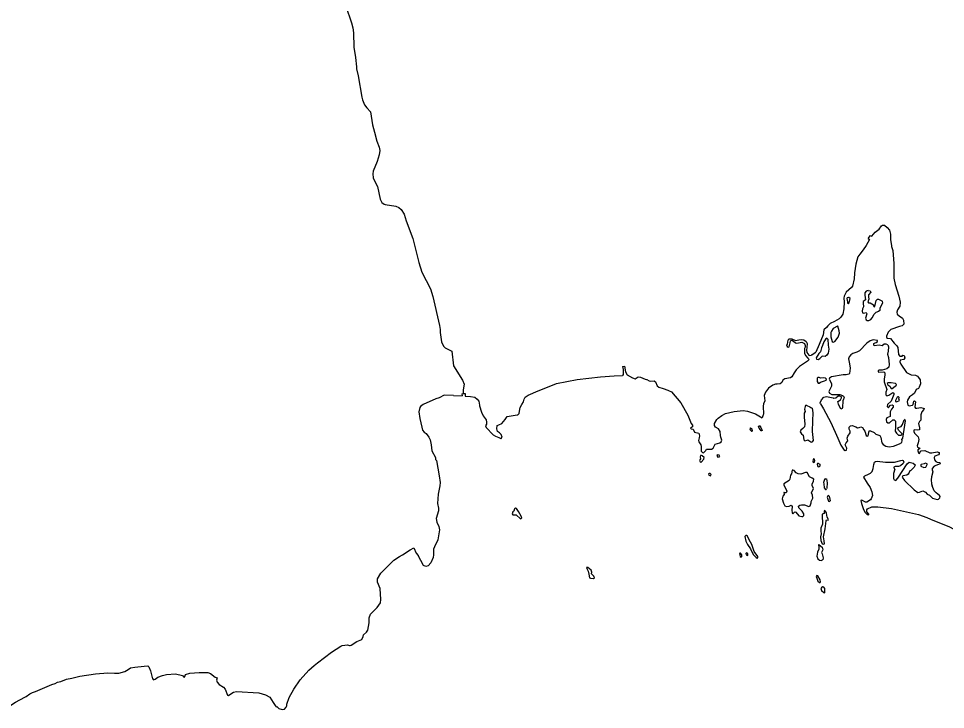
# Model space of a CAD drawing. Extents: x 0 to 2603, y -226 to 830.
# Drawn here: x 274.94 to 286.68, y 526.33 to 535.07 of the extents above; entities that cross this region are included whole.
import ezdxf

# ---------------------------------------------------------------- set-up
doc = ezdxf.new("R2010")
doc.units = 0
doc.layers.add('CT_TSH_Map_Town_Limits', color=7, linetype='Continuous')

msp = doc.modelspace()

# ---------------------------------------------------------------- linework, layer by layer
at = {"layer": 'CT_TSH_Map_Town_Limits'}
for points in [[(279.089, 535.227), (279.158, 535.013), (279.175, 534.95), (279.183, 534.889), (279.187, 534.707), (279.208, 534.576), (279.223, 534.458), (279.222, 534.432), (279.245, 534.342), (279.289, 534.074), (279.296, 534.038), (279.324, 533.978), (279.354, 533.938), (279.398, 533.89), (279.425, 533.724), (279.449, 533.63), (279.48, 533.519), (279.511, 533.441), (279.517, 533.4), (279.509, 533.343), (279.482, 533.258), (279.433, 533.138), (279.429, 533.103), (279.435, 533.052), (279.449, 533.017), (279.487, 532.945), (279.52, 532.784), (279.544, 532.74), (279.574, 532.719), (279.584, 532.715), (279.718, 532.694), (279.756, 532.679), (279.789, 532.651), (279.826, 532.592), (279.851, 532.508), (279.934, 532.287), (280.009, 531.983), (280.051, 531.858), (280.16, 531.649), (280.189, 531.55), (280.274, 531.185), (280.281, 531.134), (280.281, 531.097), (280.3, 530.976), (280.324, 530.921), (280.343, 530.902), (280.428, 530.86), (280.448, 530.674), (280.564, 530.493), (280.584, 530.441), (280.573, 530.372)], [(285.728, 532.324), (285.747, 532.313), (285.789, 532.364), (285.839, 532.405), (285.869, 532.444)], [(285.869, 532.444), (285.881, 532.456), (285.905, 532.452), (285.941, 532.424), (285.971, 532.389), (285.983, 532.342), (285.983, 532.326)], [(285.7, 532.284), (285.718, 532.273), (285.673, 532.196), (285.636, 532.142)], [(285.7, 532.284), (285.728, 532.324)], [(285.983, 532.326), (285.982, 532.271), (285.994, 532.191), (285.995, 532.185)], [(285.995, 532.185), (286.01, 532.135)], [(285.593, 532.087), (285.569, 532.055), (285.544, 531.961), (285.527, 531.852), (285.527, 531.845)], [(285.636, 532.142), (285.593, 532.087)], [(286.01, 532.135), (286.024, 531.968), (286.026, 531.782), (286.042, 531.705), (286.088, 531.556), (286.103, 531.478), (286.102, 531.431), (286.069, 531.384), (286.061, 531.353), (286.066, 531.327), (286.09, 531.306), (286.136, 531.277), (286.147, 531.25), (286.152, 531.203), (286.133, 531.185), (286.13, 531.181)], [(285.527, 531.845), (285.524, 531.775), (285.502, 531.681), (285.489, 531.664), (285.422, 531.608), (285.396, 531.554), (285.393, 531.531), (285.395, 531.485), (285.391, 531.397), (285.378, 531.326), (285.352, 531.29), (285.334, 531.268), (285.274, 531.236), (285.22, 531.209), (285.188, 531.18), (285.172, 531.158), (285.138, 531.129), (285.128, 531.066), (285.08, 530.943), (285.035, 530.847), (285.027, 530.839)], [(285.701, 531.627), (285.673, 531.617), (285.659, 531.598), (285.655, 531.57), (285.666, 531.508), (285.647, 531.495), (285.638, 531.489), (285.634, 531.466), (285.641, 531.422), (285.628, 531.394)], [(285.701, 531.627), (285.725, 531.621), (285.734, 531.607), (285.702, 531.573), (285.702, 531.549), (285.709, 531.518), (285.696, 531.483), (285.702, 531.473), (285.724, 531.471), (285.745, 531.457), (285.767, 531.445), (285.767, 531.432)], [(285.451, 531.538), (285.434, 531.536), (285.428, 531.524), (285.437, 531.484), (285.436, 531.466), (285.448, 531.462), (285.459, 531.472), (285.47, 531.528), (285.456, 531.539), (285.451, 531.538)], [(285.767, 531.432), (285.777, 531.422), (285.785, 531.423), (285.801, 531.5), (285.817, 531.517), (285.829, 531.518), (285.872, 531.498), (285.876, 531.493)], [(285.876, 531.493), (285.88, 531.467), (285.847, 531.405), (285.849, 531.376), (285.829, 531.361), (285.798, 531.35), (285.777, 531.328)], [(285.628, 531.394), (285.622, 531.366), (285.629, 531.345), (285.641, 531.342), (285.672, 531.349), (285.684, 531.333), (285.666, 531.278), (285.674, 531.256), (285.685, 531.246), (285.708, 531.247), (285.731, 531.259), (285.752, 531.282), (285.777, 531.328)], [(285.312, 531.178), (285.255, 531.147), (285.235, 531.114), (285.227, 531.097), (285.226, 531.041), (285.244, 530.98), (285.258, 530.974), (285.276, 530.982), (285.318, 531.035), (285.338, 531.089), (285.334, 531.118), (285.322, 531.147), (285.316, 531.174), (285.312, 531.178)], [(286.13, 531.181), (286.098, 531.17), (285.987, 531.135), (285.953, 531.1), (285.93, 531.049), (285.932, 531.034), (285.946, 531.024), (285.983, 531.021), (286.027, 530.961), (286.064, 530.928), (286.074, 530.904), (286.082, 530.816), (286.102, 530.797), (286.128, 530.797), (286.14, 530.811), (286.155, 530.806), (286.163, 530.777), (286.149, 530.753), (286.105, 530.744), (286.1, 530.726), (286.113, 530.694), (286.186, 530.588), (286.243, 530.56), (286.298, 530.556), (286.324, 530.542), (286.335, 530.525)], [(284.666, 530.938), (284.68, 530.95), (284.685, 530.999), (284.697, 531.017), (284.731, 531.017), (284.78, 530.994), (284.822, 531.001), (284.856, 531.006), (284.886, 531.001), (284.915, 530.982), (284.927, 530.955), (284.922, 530.908), (284.917, 530.873), (284.923, 530.841), (284.948, 530.811), (284.961, 530.806), (284.977, 530.809)], [(284.666, 530.938), (284.674, 530.92), (284.688, 530.91), (284.701, 530.915), (284.713, 530.967), (284.718, 530.99), (284.732, 530.998), (284.753, 530.985), (284.778, 530.965), (284.796, 530.961), (284.861, 530.973), (284.894, 530.956), (284.9, 530.931), (284.9, 530.91), (284.894, 530.893), (284.893, 530.834), (284.907, 530.805), (284.936, 530.773), (284.953, 530.755)], [(285.178, 531.022), (285.165, 531.016), (285.139, 530.979), (285.122, 530.933), (285.108, 530.902), (285.095, 530.852), (285.075, 530.828)], [(285.178, 531.022), (285.187, 531.011), (285.192, 530.936), (285.2, 530.885), (285.194, 530.836), (285.175, 530.808), (285.153, 530.793), (285.119, 530.796), (285.089, 530.766)], [(285.948, 530.941), (285.926, 530.95), (285.901, 530.947), (285.876, 530.929), (285.84, 530.936), (285.777, 530.929), (285.77, 530.948), (285.771, 530.958), (285.788, 530.966), (285.802, 530.971), (285.816, 530.982), (285.816, 530.994), (285.763, 531.001), (285.724, 530.99), (285.684, 530.96), (285.588, 530.862), (285.555, 530.846), (285.504, 530.829), (285.481, 530.815), (285.46, 530.786), (285.45, 530.764), (285.464, 530.699), (285.472, 530.643), (285.465, 530.578), (285.455, 530.567), (285.42, 530.562), (285.381, 530.562), (285.236, 530.534), (285.209, 530.518), (285.207, 530.504), (285.235, 530.449), (285.233, 530.418), (285.2, 530.351), (285.209, 530.33), (285.24, 530.311), (285.299, 530.31), (285.339, 530.312), (285.374, 530.299), (285.388, 530.291), (285.395, 530.267), (285.385, 530.254), (285.377, 530.231), (285.375, 530.147), (285.371, 530.133), (285.355, 530.127), (285.322, 530.188), (285.317, 530.223), (285.351, 530.245), (285.363, 530.267), (285.363, 530.28), (285.342, 530.29), (285.32, 530.289), (285.289, 530.264), (285.264, 530.262)], [(285.948, 530.941), (285.958, 530.914), (285.951, 530.861), (285.943, 530.822), (285.958, 530.779), (285.967, 530.692), (285.96, 530.658), (285.937, 530.636), (285.877, 530.62), (285.839, 530.621), (285.824, 530.615), (285.824, 530.599), (285.834, 530.592), (285.896, 530.6), (285.91, 530.585), (285.909, 530.554), (285.902, 530.509), (285.903, 530.47), (285.936, 530.374), (285.921, 530.339), (285.921, 530.308), (285.934, 530.295), (285.96, 530.302), (286.01, 530.338), (286.023, 530.328), (286.025, 530.311), (285.991, 530.226), (285.942, 530.186), (285.939, 530.16), (285.952, 530.145), (285.957, 530.146), (285.981, 530.176), (286.004, 530.181), (286.016, 530.172), (286.016, 530.149), (285.994, 530.126), (285.978, 530.091), (285.977, 530.032), (285.936, 530.016), (285.928, 529.996), (285.932, 529.965), (285.947, 529.952), (285.97, 529.952), (286.011, 529.991), (286.029, 529.991), (286.044, 529.973), (286.046, 529.894), (286.042, 529.849), (286.059, 529.821), (286.084, 529.798), (286.119, 529.797), (286.128, 529.808), (286.126, 529.816), (286.082, 529.858), (286.076, 529.884), (286.079, 529.894), (286.119, 529.905), (286.136, 529.931), (286.155, 529.99)], [(284.953, 530.755), (284.932, 530.731), (284.83, 530.665), (284.788, 530.625), (284.762, 530.585)], [(285.027, 530.839), (284.985, 530.809), (284.977, 530.809)], [(285.075, 530.828), (285.041, 530.775), (285.044, 530.759), (285.067, 530.755), (285.089, 530.766)], [(282.589, 530.667), (282.614, 530.671)], [(282.589, 530.667), (282.598, 530.629), (282.599, 530.563), (282.59, 530.55)], [(282.614, 530.671), (282.628, 530.599), (282.647, 530.562)], [(281.266, 530.055), (281.281, 530.071), (281.291, 530.125), (281.293, 530.147), (281.316, 530.184), (281.338, 530.218), (281.343, 530.252), (281.359, 530.278), (281.395, 530.304), (281.523, 530.357), (281.597, 530.389), (281.752, 530.449), (282.015, 530.499), (282.309, 530.535), (282.484, 530.548), (282.584, 530.55), (282.59, 530.55)], [(282.647, 530.562), (282.715, 530.521), (282.748, 530.511)], [(282.748, 530.511), (282.787, 530.533), (282.819, 530.531), (282.877, 530.506), (282.895, 530.502), (282.896, 530.499)], [(284.762, 530.585), (284.735, 530.534), (284.717, 530.523), (284.643, 530.508), (284.617, 530.494), (284.606, 530.465), (284.584, 530.447), (284.547, 530.442), (284.525, 530.442), (284.494, 530.429)], [(285.077, 530.528), (285.061, 530.526), (285.053, 530.519), (285.055, 530.477), (285.065, 530.456), (285.077, 530.454), (285.096, 530.467), (285.146, 530.484), (285.166, 530.493), (285.173, 530.504), (285.159, 530.519), (285.128, 530.521), (285.095, 530.519), (285.077, 530.528)], [(286.335, 530.525), (286.359, 530.496), (286.363, 530.448), (286.346, 530.403), (286.336, 530.389), (286.307, 530.376), (286.284, 530.328), (286.26, 530.309), (286.221, 530.283), (286.198, 530.238), (286.193, 530.218), (286.2, 530.178), (286.217, 530.166), (286.259, 530.175), (286.269, 530.184), (286.278, 530.225), (286.287, 530.229), (286.299, 530.218), (286.295, 530.187), (286.29, 530.149), (286.299, 530.139), (286.316, 530.138), (286.364, 530.147), (286.397, 530.14), (286.407, 530.132), (286.406, 530.122), (286.379, 530.093), (286.366, 530.053), (286.367, 529.985), (286.348, 529.969), (286.338, 529.945), (286.35, 529.891), (286.349, 529.863), (286.323, 529.859), (286.291, 529.865), (286.277, 529.858), (286.277, 529.843), (286.285, 529.821), (286.332, 529.776), (286.342, 529.74), (286.332, 529.698), (286.318, 529.663), (286.324, 529.646), (286.353, 529.632), (286.351, 529.623), (286.33, 529.612), (286.326, 529.597), (286.335, 529.574), (286.351, 529.564), (286.362, 529.593), (286.37, 529.6), (286.415, 529.601), (286.478, 529.573), (286.506, 529.571), (286.572, 529.584), (286.599, 529.576), (286.6, 529.559), (286.59, 529.549), (286.545, 529.531), (286.536, 529.514), (286.54, 529.483), (286.555, 529.465), (286.573, 529.456), (286.606, 529.45), (286.609, 529.433), (286.533, 529.404), (286.511, 529.376), (286.51, 529.358), (286.517, 529.333), (286.502, 529.27), (286.496, 529.23), (286.502, 529.18), (286.508, 529.156)], [(282.896, 530.499), (282.929, 530.483), (282.938, 530.482)], [(282.938, 530.482), (282.992, 530.485), (283.006, 530.473), (283.028, 530.419), (283.05, 530.403)], [(283.05, 530.403), (283.104, 530.389), (283.165, 530.367), (283.17, 530.362)], [(284.494, 530.429), (284.439, 530.392), (284.399, 530.342), (284.383, 530.298), (284.392, 530.23)], [(285.992, 530.458), (285.951, 530.457), (285.941, 530.45), (285.95, 530.432), (285.974, 530.416), (285.989, 530.389), (286.005, 530.389), (286.039, 530.418), (286.054, 530.427), (286.059, 530.439), (286.044, 530.449), (285.992, 530.458)], [(280.333, 530.301), (280.27, 530.271), (280.225, 530.255), (280.068, 530.185), (280.032, 530.16), (280.022, 530.147), (280.013, 530.093), (280.025, 530.006), (280.049, 529.899), (280.058, 529.86), (280.079, 529.835), (280.105, 529.817), (280.137, 529.773), (280.154, 529.737), (280.167, 529.673)], [(280.449, 530.298), (280.333, 530.301)], [(280.449, 530.298), (280.559, 530.294)], [(280.557, 530.321), (280.572, 530.322)], [(280.557, 530.321), (280.559, 530.294)], [(280.573, 530.372), (280.571, 530.331), (280.572, 530.322)], [(280.572, 530.322), (280.599, 530.322)], [(280.599, 530.322), (280.599, 530.291)], [(280.599, 530.291), (280.667, 530.288)], [(280.667, 530.288), (280.719, 530.277), (280.751, 530.254), (280.772, 530.226), (280.781, 530.177), (280.78, 530.166)], [(283.17, 530.362), (283.211, 530.343), (283.328, 530.207), (283.417, 530.048), (283.44, 529.988), (283.46, 529.946), (283.474, 529.925), (283.474, 529.901), (283.452, 529.886), (283.458, 529.877), (283.485, 529.872), (283.499, 529.836), (283.555, 529.82), (283.566, 529.789), (283.561, 529.764), (283.55, 529.729), (283.555, 529.711), (283.579, 529.675), (283.585, 529.652), (283.587, 529.595), (283.601, 529.579), (283.613, 529.573)], [(285.097, 530.191), (285.09, 530.207), (285.107, 530.245), (285.139, 530.278), (285.172, 530.284), (285.256, 530.27), (285.264, 530.262)], [(286.073, 530.282), (286.065, 530.278), (286.044, 530.235), (286.045, 530.222), (286.059, 530.22), (286.094, 530.234), (286.091, 530.247), (286.086, 530.254), (286.091, 530.273), (286.085, 530.282), (286.073, 530.282)], [(280.78, 530.166), (280.803, 530.088), (280.824, 530.042), (280.863, 529.991), (280.869, 529.962), (280.868, 529.937), (280.856, 529.913), (280.864, 529.892), (280.951, 529.802), (280.982, 529.786), (281.022, 529.769), (281.048, 529.755), (281.055, 529.756), (281.067, 529.773), (281.052, 529.805), (281.032, 529.827), (281.007, 529.842), (280.997, 529.877), (281.004, 529.917), (281.025, 529.926)], [(284.392, 530.23), (284.375, 530.194), (284.368, 530.165), (284.373, 530.064), (284.37, 530.053)], [(284.922, 530.174), (284.908, 530.171), (284.9, 530.16), (284.895, 530.127), (284.9, 530.098), (284.89, 530.073), (284.888, 530.024), (284.899, 529.937), (284.893, 529.9), (284.871, 529.879), (284.847, 529.859)], [(284.922, 530.174), (284.959, 530.157), (284.973, 530.148)], [(285.097, 530.191), (285.134, 530.13), (285.226, 529.957), (285.316, 529.758), (285.352, 529.671), (285.395, 529.608), (285.404, 529.602), (285.408, 529.603)], [(281.025, 529.926), (281.062, 529.944), (281.103, 529.995), (281.129, 530.034), (281.255, 530.054), (281.266, 530.055)], [(283.802, 530.012), (283.845, 530.046), (283.894, 530.072)], [(283.894, 530.072), (284.004, 530.097), (284.115, 530.107), (284.173, 530.102), (284.275, 530.068), (284.357, 530.017)], [(284.37, 530.053), (284.357, 530.017)], [(284.973, 530.148), (284.991, 530.137), (284.997, 530.078), (284.996, 529.976), (284.991, 529.841), (285.001, 529.727), (284.985, 529.708)], [(283.834, 529.773), (283.829, 529.794), (283.826, 529.844), (283.803, 529.875), (283.765, 529.897), (283.755, 529.918), (283.753, 529.946), (283.783, 529.994), (283.802, 530.012)], [(284.351, 529.851), (284.346, 529.851), (284.321, 529.886), (284.313, 529.907), (284.318, 529.916), (284.328, 529.914), (284.342, 529.893), (284.359, 529.856), (284.351, 529.851)], [(285.408, 529.603), (285.427, 529.608), (285.429, 529.634), (285.408, 529.674), (285.419, 529.701), (285.44, 529.724), (285.434, 529.76), (285.44, 529.786), (285.472, 529.827), (285.47, 529.847), (285.458, 529.874), (285.459, 529.898), (285.474, 529.915), (285.496, 529.918), (285.543, 529.904), (285.563, 529.891), (285.586, 529.895), (285.606, 529.902), (285.629, 529.893), (285.645, 529.865)], [(285.645, 529.865), (285.656, 529.848), (285.676, 529.791), (285.686, 529.784), (285.699, 529.789), (285.71, 529.851), (285.728, 529.85), (285.774, 529.829), (285.797, 529.808), (285.846, 529.794), (285.86, 529.769), (285.873, 529.701), (285.89, 529.677), (285.924, 529.657), (285.966, 529.65), (286.022, 529.657), (286.096, 529.685), (286.124, 529.705), (286.128, 529.731), (286.127, 529.74), (286.138, 529.76), (286.17, 529.977), (286.169, 529.988), (286.162, 529.993), (286.155, 529.99)], [(284.211, 529.89), (284.202, 529.878), (284.206, 529.864)], [(284.206, 529.864), (284.224, 529.848), (284.23, 529.848)], [(284.211, 529.89), (284.227, 529.875), (284.23, 529.848)], [(284.847, 529.859), (284.838, 529.84), (284.856, 529.814), (284.875, 529.798), (284.883, 529.736), (284.898, 529.726), (284.925, 529.734), (284.936, 529.738), (284.949, 529.731), (284.974, 529.711), (284.985, 529.708)], [(283.613, 529.573), (283.645, 529.604), (283.654, 529.619), (283.717, 529.619), (283.735, 529.63), (283.763, 529.681), (283.822, 529.699), (283.837, 529.714), (283.845, 529.734)], [(283.845, 529.734), (283.834, 529.773)], [(280.167, 529.673), (280.177, 529.6), (280.221, 529.512)], [(280.221, 529.512), (280.222, 529.489), (280.234, 529.476), (280.267, 529.28), (280.283, 529.196), (280.278, 529.156), (280.257, 529.05), (280.248, 528.933), (280.26, 528.871), (280.258, 528.837), (280.23, 528.741), (280.238, 528.695), (280.265, 528.64), (280.273, 528.599), (280.252, 528.471), (280.209, 528.383), (280.197, 528.355), (280.197, 528.282), (280.191, 528.249), (280.165, 528.182), (280.13, 528.142), (280.098, 528.134), (280.069, 528.147), (280.004, 528.272)], [(283.57, 529.484), (283.566, 529.475), (283.571, 529.46), (283.583, 529.455), (283.587, 529.456)], [(283.591, 529.54), (283.576, 529.54), (283.574, 529.524), (283.577, 529.498), (283.57, 529.484)], [(283.587, 529.456), (283.617, 529.491), (283.618, 529.494)], [(283.618, 529.494), (283.625, 529.512), (283.599, 529.537), (283.591, 529.54)], [(283.789, 529.549), (283.783, 529.54), (283.797, 529.52), (283.811, 529.521), (283.82, 529.528), (283.815, 529.542), (283.789, 529.549)], [(285.012, 529.496), (285.001, 529.494), (285, 529.459), (285.006, 529.449), (285.02, 529.454), (285.024, 529.476), (285.021, 529.494), (285.012, 529.496)], [(285.642, 529.267), (285.659, 529.284), (285.702, 529.301), (285.728, 529.314), (285.748, 529.338), (285.764, 529.375), (285.77, 529.426), (285.78, 529.454), (285.793, 529.465), (285.814, 529.467), (285.92, 529.457), (286.032, 529.454), (286.112, 529.474), (286.132, 529.482), (286.144, 529.476), (286.15, 529.457), (286.143, 529.439), (286.108, 529.408), (286.083, 529.4), (286.04, 529.401), (286.026, 529.392), (286.029, 529.37), (286.037, 529.365), (286.019, 529.313), (286.019, 529.249), (286.03, 529.232), (286.05, 529.225), (286.075, 529.253), (286.191, 529.433), (286.218, 529.453), (286.269, 529.444), (286.294, 529.421), (286.292, 529.407), (286.282, 529.39), (286.241, 529.351), (286.226, 529.344), (286.213, 529.316), (286.207, 529.302), (286.189, 529.291), (286.137, 529.281), (286.131, 529.265), (286.161, 529.223), (286.282, 529.105), (286.328, 529.072), (286.35, 529.074), (286.391, 529.091), (286.423, 529.074), (286.448, 529.051), (286.475, 529.036), (286.514, 529.001), (286.573, 528.982), (286.591, 528.988), (286.607, 529.005), (286.61, 529.021), (286.604, 529.033), (286.561, 529.066), (286.536, 529.094), (286.508, 529.156)], [(284.848, 529.305), (284.815, 529.306), (284.786, 529.32), (284.761, 529.349), (284.747, 529.355), (284.738, 529.353), (284.73, 529.306), (284.714, 529.29), (284.709, 529.238), (284.698, 529.221), (284.632, 529.182), (284.631, 529.168), (284.669, 529.086), (284.661, 529.068), (284.648, 529.068), (284.638, 529.073), (284.632, 529.07), (284.636, 529.047), (284.619, 529.024), (284.611, 528.993), (284.627, 528.935), (284.643, 528.904), (284.666, 528.894), (284.7, 528.899), (284.725, 528.909), (284.737, 528.895), (284.735, 528.846), (284.736, 528.812), (284.744, 528.801), (284.773, 528.825), (284.785, 528.822), (284.823, 528.777), (284.859, 528.767), (284.874, 528.768), (284.884, 528.782), (284.884, 528.803), (284.864, 528.835), (284.821, 528.878), (284.817, 528.899), (284.833, 528.911), (284.855, 528.917), (284.895, 528.914), (284.947, 528.896), (284.967, 528.902), (284.976, 528.939), (284.977, 528.958), (284.999, 529.001), (284.995, 529.038), (284.984, 529.066), (285.008, 529.122), (284.99, 529.16), (284.99, 529.177), (285.009, 529.214), (285.01, 529.239), (284.992, 529.254), (284.958, 529.271), (284.926, 529.324), (284.905, 529.324), (284.848, 529.305)], [(285.071, 529.439), (285.059, 529.436), (285.053, 529.426), (285.057, 529.409)], [(285.057, 529.409), (285.067, 529.396), (285.085, 529.4), (285.086, 529.403)], [(285.071, 529.439), (285.086, 529.43), (285.089, 529.408), (285.086, 529.403)], [(286.408, 529.435), (286.37, 529.427), (286.364, 529.42), (286.368, 529.406), (286.406, 529.388), (286.431, 529.391), (286.448, 529.424), (286.445, 529.435), (286.427, 529.442), (286.408, 529.435)], [(283.688, 529.312), (283.678, 529.309), (283.684, 529.291), (283.705, 529.283), (283.712, 529.3), (283.701, 529.311), (283.688, 529.312)], [(285.161, 529.245), (285.145, 529.234), (285.135, 529.198), (285.137, 529.179)], [(285.161, 529.245), (285.171, 529.242), (285.179, 529.193), (285.176, 529.124), (285.171, 529.116)], [(285.642, 529.267), (285.686, 529.188), (285.725, 529.134), (285.746, 529.08), (285.753, 529.032), (285.736, 528.989), (285.729, 528.977), (285.683, 528.95), (285.667, 528.95), (285.621, 528.976), (285.607, 528.97), (285.613, 528.93), (285.639, 528.857), (285.662, 528.816), (285.686, 528.791), (285.706, 528.788), (285.708, 528.795), (285.681, 528.826), (285.681, 528.85), (285.69, 528.863), (285.746, 528.888), (285.823, 528.89), (285.993, 528.869), (286.338, 528.792), (286.443, 528.754), (286.487, 528.733)], [(285.137, 529.179), (285.143, 529.13), (285.159, 529.111), (285.168, 529.111), (285.171, 529.116)], [(285.199, 529.034), (285.187, 529.029), (285.18, 529.012), (285.187, 528.988)], [(285.187, 528.988), (285.197, 528.961), (285.209, 528.958), (285.219, 528.965)], [(285.199, 529.034), (285.205, 529.026), (285.213, 528.987), (285.219, 528.965)], [(281.23, 528.871), (281.222, 528.865), (281.213, 528.834), (281.202, 528.827), (281.194, 528.801), (281.199, 528.787), (281.217, 528.787), (281.243, 528.79), (281.299, 528.739), (281.308, 528.742), (281.315, 528.751), (281.308, 528.772), (281.271, 528.832), (281.246, 528.868), (281.233, 528.874), (281.23, 528.871)], [(285.17, 528.814), (285.149, 528.843), (285.143, 528.841), (285.142, 528.807), (285.119, 528.798), (285.115, 528.768), (285.123, 528.686), (285.122, 528.671), (285.098, 528.621), (285.101, 528.583), (285.105, 528.547), (285.096, 528.509), (285.1, 528.463), (285.117, 528.421), (285.13, 528.416), (285.145, 528.422), (285.143, 528.46), (285.135, 528.51), (285.155, 528.612), (285.168, 528.712), (285.172, 528.726), (285.191, 528.721), (285.196, 528.729), (285.182, 528.757), (285.171, 528.809), (285.17, 528.814)], [(286.487, 528.733), (286.727, 528.635), (286.877, 528.555), (286.925, 528.512), (286.943, 528.475), (286.952, 528.386), (286.98, 528.329), (286.981, 528.259), (287.001, 528.16), (287.022, 528.079)], [(284.149, 528.526), (284.136, 528.514), (284.149, 528.457), (284.171, 528.413), (284.211, 528.36), (284.242, 528.286), (284.282, 528.249), (284.293, 528.239), (284.301, 528.243), (284.302, 528.262), (284.255, 528.325), (284.246, 528.351), (284.227, 528.411), (284.194, 528.471), (284.17, 528.52), (284.159, 528.528), (284.149, 528.526)], [(285.081, 528.409), (285.072, 528.409), (285.075, 528.378), (285.073, 528.354), (285.057, 528.315), (285.05, 528.267), (285.064, 528.23), (285.083, 528.215), (285.103, 528.212), (285.122, 528.217)], [(285.081, 528.409), (285.115, 528.378), (285.125, 528.344), (285.109, 528.31), (285.115, 528.293)], [(279.307, 527.251), (279.312, 527.271), (279.348, 527.303), (279.364, 527.329), (279.383, 527.42), (279.382, 527.487), (279.398, 527.531), (279.428, 527.563), (279.485, 527.615), (279.525, 527.675), (279.532, 527.716), (279.521, 527.855), (279.489, 527.936), (279.488, 527.978), (279.529, 528.05), (279.638, 528.16), (279.696, 528.215), (279.768, 528.263), (279.806, 528.282)], [(279.806, 528.282), (279.901, 528.347), (279.949, 528.372)], [(279.949, 528.372), (279.979, 528.304), (280.001, 528.274), (280.004, 528.272)], [(284.074, 528.303), (284.069, 528.293), (284.077, 528.262), (284.09, 528.252), (284.101, 528.261), (284.1, 528.282), (284.082, 528.303), (284.074, 528.303)], [(284.158, 528.309), (284.149, 528.301), (284.154, 528.281), (284.17, 528.274), (284.177, 528.277), (284.175, 528.3), (284.158, 528.309)], [(285.115, 528.293), (285.131, 528.243), (285.125, 528.22), (285.122, 528.217)], [(282.146, 528.124), (282.134, 528.123), (282.136, 528.111), (282.156, 528.077), (282.162, 528.036), (282.171, 527.992), (282.184, 527.986), (282.223, 527.982), (282.234, 527.992), (282.225, 528.012), (282.195, 528.043), (282.2, 528.063), (282.191, 528.089), (282.152, 528.124), (282.146, 528.124)], [(285.049, 528.019), (285.043, 528.01), (285.048, 527.988), (285.061, 527.948), (285.084, 527.933), (285.091, 527.932), (285.097, 527.942), (285.091, 527.964), (285.061, 528.018), (285.049, 528.019)], [(285.119, 527.876), (285.102, 527.856), (285.108, 527.831), (285.139, 527.806), (285.15, 527.802), (285.149, 527.855), (285.14, 527.874), (285.122, 527.878), (285.119, 527.876)], [(279.141, 527.137), (279.155, 527.14), (279.227, 527.187), (279.29, 527.213), (279.307, 527.251)], [(278.339, 526.372), (278.339, 526.392), (278.371, 526.477), (278.427, 526.584), (278.509, 526.702), (278.62, 526.824), (278.687, 526.88), (278.728, 526.916), (278.907, 527.05), (279.023, 527.126), (279.041, 527.133)], [(279.041, 527.133), (279.107, 527.143), (279.135, 527.137), (279.141, 527.137)], [(276.289, 526.805), (276.333, 526.831), (276.359, 526.851), (276.415, 526.861), (276.536, 526.873), (276.582, 526.876), (276.593, 526.867), (276.614, 526.815)], [(275.718, 526.745), (275.919, 526.776), (276.074, 526.788), (276.158, 526.786), (276.177, 526.784)], [(276.177, 526.784), (276.212, 526.785), (276.289, 526.805)], [(276.614, 526.815), (276.641, 526.715), (276.645, 526.713)], [(276.645, 526.713), (276.652, 526.702), (276.673, 526.709), (276.706, 526.734), (276.767, 526.754), (276.798, 526.762), (276.816, 526.768), (276.931, 526.777), (277.018, 526.756), (277.031, 526.74), (277.043, 526.735), (277.052, 526.755), (277.058, 526.766), (277.112, 526.785), (277.229, 526.792), (277.341, 526.792), (277.373, 526.779), (277.434, 526.733), (277.459, 526.725)], [(275.04, 526.491), (275.087, 526.525), (275.121, 526.54), (275.157, 526.551), (275.365, 526.642), (275.408, 526.656), (275.435, 526.671), (275.48, 526.681), (275.551, 526.71), (275.618, 526.722)], [(275.618, 526.722), (275.718, 526.745)], [(277.459, 526.725), (277.45, 526.696), (277.456, 526.672), (277.483, 526.642), (277.538, 526.609), (277.558, 526.582), (277.588, 526.506), (277.602, 526.501), (277.642, 526.53), (277.664, 526.543)], [(277.664, 526.543), (277.701, 526.553), (277.987, 526.534), (278.071, 526.511), (278.123, 526.481), (278.169, 526.415), (278.193, 526.375), (278.207, 526.36), (278.212, 526.362)], [(274.847, 526.378), (274.906, 526.417), (275.024, 526.482), (275.04, 526.491)], [(278.212, 526.362), (278.238, 526.338)], [(278.238, 526.338), (278.279, 526.326), (278.31, 526.331), (278.33, 526.353), (278.339, 526.372)]]:
    msp.add_lwpolyline(points, dxfattribs=at)

doc.saveas('drawing.dxf')
